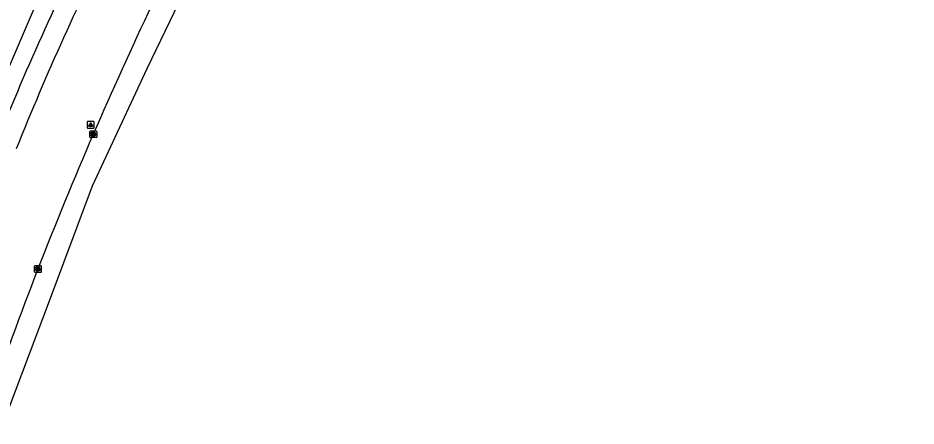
# Model space of a CAD drawing. Extents: x 161243 to 161752, y 384138 to 384885.
# Drawn here: x 161506.3 to 161638.7, y 384290.4 to 384350.5 of the extents above; entities that cross this region are included whole.
import ezdxf

# ---------------------------------------------------------------- set-up
doc = ezdxf.new("R2010")
doc.units = 0
for name, color, linetype in [('IMGEO_Fietspad_gesloten', 7, 'Continuous'), ('IMGEO_Kolk', 7, 'Continuous'), ('IMGEO_Lichtpunt', 7, 'Continuous'), ('IMGEO_Rijbaan_lokaal_gesloten', 7, 'Continuous'), ('IMGEO_Voetpad_open', 7, 'Continuous')]:
    doc.layers.add(name, color=color, linetype=linetype)

msp = doc.modelspace()

# ---------------------------------------------------------------- linework, layer by layer
at = {"layer": 'IMGEO_Fietspad_gesloten'}
for centre, radius, start, end in [((161887.47, 384177.75), 414.2, 153.121, 158.073), ((161885.99, 384179.09), 409.26, 153.1942, 158.1729)]:
    msp.add_arc(centre, radius, start, end, dxfattribs=at)
at = {"layer": 'IMGEO_Kolk'}
for p, q in [((161516.91, 384332.98), (161516.91, 384333.83)), ((161516.99, 384333.91), (161517.84, 384333.91)), ((161517.4, 384333.69), (161517.43, 384333.69)), ((161517.92, 384333.83), (161517.92, 384332.98)), ((161517.84, 384332.91), (161516.99, 384332.91)), ((161517.42, 384333.13), (161517.4, 384333.13)), ((161508.76, 384313.13), (161508.76, 384313.98)), ((161508.84, 384314.06), (161509.69, 384314.06)), ((161509.25, 384313.84), (161509.27, 384313.84)), ((161509.76, 384313.98), (161509.76, 384313.13)), ((161509.69, 384313.06), (161508.84, 384313.06)), ((161509.27, 384313.28), (161509.25, 384313.28))]:
    msp.add_line(p, q, dxfattribs=at)
for points in [[(161516.91, 384332.98), (161516.91, 384333.83)], [(161516.99, 384333.91), (161517.84, 384333.91)], [(161517.23, 384333.61), (161517.36, 384333.61), (161517.36, 384333.46), (161517.49, 384333.61), (161517.65, 384333.61), (161517.51, 384333.46), (161517.66, 384333.21), (161517.51, 384333.21), (161517.42, 384333.37), (161517.36, 384333.31), (161517.36, 384333.21), (161517.23, 384333.21), (161517.23, 384333.61)], [(161517.92, 384333.83), (161517.92, 384332.98)], [(161517.84, 384332.91), (161516.99, 384332.91)], [(161508.76, 384313.13), (161508.76, 384313.98)], [(161508.84, 384314.06), (161509.69, 384314.06)], [(161509.08, 384313.76), (161509.21, 384313.76), (161509.21, 384313.61), (161509.33, 384313.76), (161509.5, 384313.76), (161509.35, 384313.61), (161509.51, 384313.36), (161509.35, 384313.36), (161509.27, 384313.52), (161509.21, 384313.46), (161509.21, 384313.36), (161509.08, 384313.36), (161509.08, 384313.76)], [(161509.76, 384313.98), (161509.76, 384313.13)], [(161509.69, 384313.06), (161508.84, 384313.06)]]:
    msp.add_lwpolyline(points, dxfattribs=at)
for centre, start, end in [((161516.99, 384333.83), 91.552, 178.448), ((161516.99, 384333.83), 91.552, 178.448), ((161517.84, 384333.83), 1.552, 88.448), ((161517.84, 384333.83), 1.552, 88.448), ((161516.99, 384332.98), 181.552, 268.448), ((161516.99, 384332.98), 181.552, 268.448), ((161517.84, 384332.98), 271.552, 358.448), ((161517.84, 384332.98), 271.552, 358.448), ((161508.84, 384313.98), 91.552, 178.448), ((161508.84, 384313.98), 91.552, 178.448), ((161509.69, 384313.98), 1.552, 88.448), ((161509.69, 384313.98), 1.552, 88.448), ((161508.84, 384313.13), 181.552, 268.448), ((161508.84, 384313.13), 181.552, 268.448), ((161509.69, 384313.13), 271.552, 358.448), ((161509.69, 384313.13), 271.552, 358.448)]:
    msp.add_arc(centre, 0.0765, start, end, dxfattribs=at)
for centre, major_axis, ratio, start_param, end_param in [((161517.4, 384333.41), (-0.387, 0.002), 0.722429, 4.712389, 7.853982), ((161517.43, 384333.41), (-0.39, 0.002), 0.717154, 1.570796, 4.712389), ((161509.25, 384313.56), (-0.387, 0.002), 0.722429, 4.712389, 7.853982), ((161509.27, 384313.56), (-0.39, 0.002), 0.717154, 1.570796, 4.712389)]:
    msp.add_ellipse(centre, major_axis=major_axis, ratio=ratio, start_param=start_param, end_param=end_param, dxfattribs=at)
at = {"layer": 'IMGEO_Lichtpunt'}
for p, q in [((161516.53, 384335.2), (161516.53, 384334.39)), ((161516.53, 384335.2), (161516.53, 384334.39)), ((161517.43, 384335.29), (161516.63, 384335.29)), ((161517.43, 384335.29), (161516.63, 384335.29)), ((161517.53, 384334.39), (161517.53, 384335.2)), ((161517.53, 384334.39), (161517.53, 384335.2)), ((161516.63, 384334.29), (161517.43, 384334.29)), ((161516.63, 384334.29), (161517.43, 384334.29))]:
    msp.add_line(p, q, dxfattribs=at)
for points in [[(161516.91, 384334.86), (161516.94, 384334.83), (161516.76, 384334.57), (161516.72, 384334.6), (161516.91, 384334.86)], [(161517.01, 384334.81), (161517.06, 384334.81), (161517.06, 384334.49), (161517.01, 384334.49), (161517.01, 384334.81)], [(161517.12, 384334.83), (161517.16, 384334.86), (161517.34, 384334.6), (161517.3, 384334.57), (161517.12, 384334.83)]]:
    msp.add_lwpolyline(points, dxfattribs=at)
msp.add_circle((161517.03, 384334.99), 0.0994, dxfattribs=at)
for centre, start, end in [((161516.63, 384335.2), 90, 180), ((161516.63, 384335.2), 90, 180), ((161517.43, 384335.2), 0, 90), ((161517.43, 384335.2), 0, 90), ((161516.63, 384334.39), 180, 270), ((161516.63, 384334.39), 180, 270), ((161517.43, 384334.39), 270, 0), ((161517.43, 384334.39), 270, 360)]:
    msp.add_arc(centre, 0.0946, start, end, dxfattribs=at)
at = {"layer": 'IMGEO_Rijbaan_lokaal_gesloten'}
msp.add_lwpolyline([(161638.67, 384567.92), (161627.68, 384546.78), (161605.3, 384502.82), (161593.76, 384479.59), (161574.87, 384442.02), (161545.04, 384383.96), (161539.24, 384372.04), (161525.29, 384343.06), (161517.24, 384325.78), (161510.9, 384308.83), (161504.04, 384290.58), (161498.99, 384275.24), (161492.66, 384254.2), (161489.65, 384243.04), (161484.93, 384223.29), (161481.71, 384206.98), (161478.49, 384189.49), (161475.77, 384168.52)], dxfattribs=at)
for centre, radius, start, end in [((162128.9, 384068.07), 666.57, 152.94045, 156.54305), ((162044.64, 384105.26), 574.47, 156.60036, 160.88051)]:
    msp.add_arc(centre, radius, start, end, dxfattribs=at)
at = {"layer": 'IMGEO_Voetpad_open'}
msp.add_lwpolyline([(161512.25, 384367.42), (161515.44, 384365.83), (161508.86, 384352.16), (161508.58, 384351.62), (161502.64, 384337.88), (161498.28, 384339.94)], dxfattribs=at)

doc.saveas('drawing.dxf')
